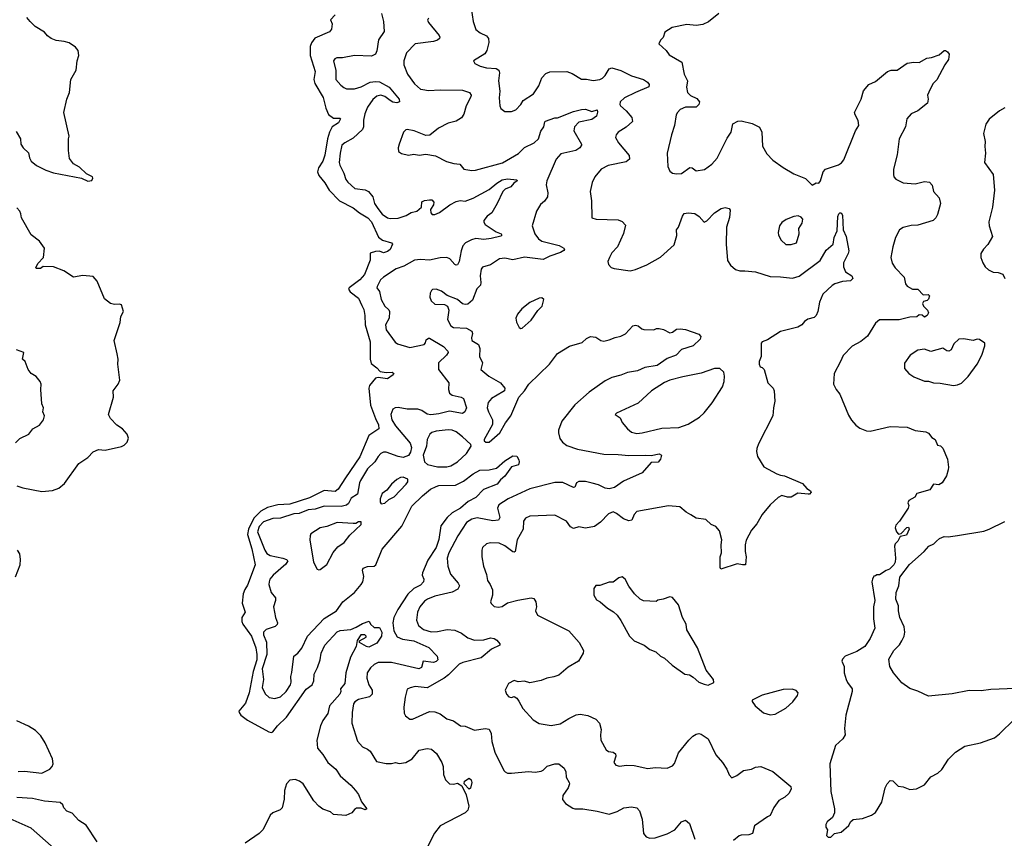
# Model space of a CAD drawing. Extents: x 2087054 to 2277909, y 548907 to 753496.
# Tile 326 of 444: x 2195598 to 2203061, y 698021 to 704228. Entities that reach past the tile are written whole.
import ezdxf

# ---------------------------------------------------------------- set-up
doc = ezdxf.new("R2010")
doc.units = 0

msp = doc.modelspace()

# ---------------------------------------------------------------- linework, layer by layer
at = {"layer": '0CON20XD'}
for points in [[(2199020, 704315), (2199035.6, 704215), (2199055, 704153.8), (2199087.9, 704127.9), (2199136.2, 704105), (2199150, 704085), (2199154, 704055), (2199137.5, 703995), (2199122.4, 703967.6), (2199037.5, 703915), (2199047.5, 703895), (2199087.5, 703875), (2199135, 703862.2), (2199208.5, 703858.5), (2199228.1, 703845), (2199233.6, 703825), (2199227.1, 703765), (2199235.6, 703684.4), (2199230.8, 703635), (2199236.2, 703575), (2199243.3, 703555), (2199275, 703532), (2199325, 703532.5), (2199358.8, 703545), (2199395.8, 703585), (2199414.5, 703615.5), (2199490.8, 703665), (2199533.4, 703726.6), (2199554.5, 703785.5), (2199585, 703820.8), (2199615, 703832.9), (2199745.5, 703835.5), (2199785, 703819.4), (2199855, 703775.8), (2199895, 703777.5), (2199945, 703767.1), (2199995, 703772.9), (2200015, 703784.4), (2200035, 703804.3), (2200065, 703855.8), (2200085, 703861.9), (2200155, 703841.1), (2200235, 703801.8), (2200324.7, 703774.7), (2200357.1, 703755), (2200370, 703735), (2200365, 703718), (2200264.2, 703675), (2200181.2, 703635), (2200150, 703605), (2200146, 703585), (2200151.2, 703575), (2200195, 703537.5), (2200236.6, 703486.6), (2200243.4, 703456.6), (2200195, 703412.9), (2200133.8, 703375), (2200118.8, 703355), (2200113.8, 703335), (2200136, 703295), (2200218, 703198), (2200220, 703170), (2200195, 703150.6), (2200058.3, 703121.7), (2200006, 703095), (2199956, 703035), (2199937.7, 702992.3), (2199921.2, 702925), (2199932.5, 702855), (2199934.1, 702724.1), (2199965.9, 702715.9), (2200135, 702710), (2200165, 702698.6), (2200188.9, 702668.9), (2200175, 702606.2), (2200128.9, 702505), (2200085, 702460.6), (2200068.1, 702425), (2200056, 702395), (2200060.5, 702370.5), (2200079.5, 702349.5), (2200102.3, 702342.3), (2200225.5, 702324.5), (2200265, 702333.3), (2200351.7, 702368.3), (2200455, 702427.5), (2200558.8, 702521.2), (2200578.3, 702591.7), (2200576.2, 702635), (2200590, 702655), (2200620.9, 702739.1), (2200635, 702758), (2200665, 702764.3), (2200715, 702758.6), (2200748.8, 702735), (2200785, 702692.5), (2200805, 702702.5), (2200865, 702763.8), (2200915, 702796.2), (2200945.9, 702804.1), (2200976, 702796), (2200982.3, 702782.3), (2200977.1, 702727.1), (2200955.6, 702655), (2200952.7, 702525), (2200962, 702402), (2200985, 702366.2), (2201022.4, 702332.4), (2201055, 702323.3), (2201094.5, 702324.5), (2201175, 702316.1), (2201285, 702279.6), (2201365, 702278.7), (2201455, 702268.2), (2201505.8, 702284.2), (2201665, 702400.6), (2201710.7, 702479.3), (2201764.3, 702525), (2201770, 702575), (2201793.3, 702626.7), (2201799.2, 702735), (2201806.2, 702755), (2201815, 702763.8), (2201825, 702763.3), (2201833.8, 702745), (2201839.2, 702635), (2201861.8, 702585), (2201882.5, 702475), (2201878.1, 702455), (2201841.4, 702385), (2201841.4, 702355), (2201856.6, 702316.6), (2201904.4, 702285), (2201912.2, 702265), (2201895, 702247.8), (2201835, 702242.2), (2201775, 702225.8), (2201757, 702213), (2201684.1, 702145.9), (2201660, 702085), (2201648, 702015), (2201635.7, 701984.3), (2201620.5, 701969.5), (2201571.7, 701958.3), (2201545, 701940), (2201525.8, 701914.2), (2201495, 701895.8), (2201365, 701864.3), (2201265, 701800), (2201224.4, 701785.6), (2201218, 701775), (2201218.8, 701675), (2201203.3, 701635), (2201202.5, 701615), (2201210, 701595), (2201225, 701590), (2201240, 701575), (2201268.8, 701475), (2201308, 701435), (2201315.7, 701415), (2201321.2, 701335), (2201310, 701285), (2201306, 701225), (2201198.3, 701011.7), (2201185, 700977.5), (2201183, 700953), (2201190.8, 700915), (2201236.8, 700836.8), (2201337.5, 700785), (2201365, 700773.3), (2201395, 700770), (2201530.7, 700710.7), (2201565, 700672.5), (2201592.5, 700655), (2201595.8, 700645), (2201585, 700630.8), (2201575, 700630), (2201495, 700638.6), (2201445, 700606.7), (2201416.8, 700606.8), (2201375, 700620), (2201347.5, 700605), (2201285, 700550), (2201224.2, 700475.8), (2201184.1, 700405.9), (2201145, 700356.7), (2201105, 700282.5), (2201095.8, 700245), (2201095.8, 700195), (2201104.3, 700155), (2201100, 700095), (2201075, 700093.8), (2201035, 700103.3), (2200911.7, 700061.7), (2200906.7, 700075), (2200907.1, 700155), (2200916, 700185), (2200914.4, 700245), (2200920.6, 700285), (2200903, 700353), (2200875, 700385.8), (2200839.4, 700399.4), (2200799.3, 700439.3), (2200725, 700447.3), (2200684.6, 700474.6), (2200649.2, 700495), (2200601.2, 700535), (2200515, 700541.9), (2200275, 700499.2), (2200255, 700476.7), (2200236.9, 700433.1), (2200215, 700427.1), (2200173.8, 700443.8), (2200121.2, 700485), (2200095, 700495.6), (2200059.7, 700480.3), (2200000.9, 700419.1), (2199955, 700384), (2199885, 700373.8), (2199835, 700382.5), (2199795, 700370), (2199773.5, 700383.5), (2199743.3, 700425), (2199655, 700470), (2199465, 700463.1), (2199430.7, 700449.3), (2199415.7, 700425), (2199413.8, 700365), (2199368.5, 700285), (2199354.3, 700195.7), (2199345, 700190), (2199335, 700192.5), (2199275, 700238.6), (2199232.3, 700257.7)], [(2195725, 703122.5), (2195795, 703086.7), (2195855, 703066.7), (2196066.4, 703026.4), (2196115, 703003.3), (2196145, 703007.5), (2196152.5, 703025), (2196150, 703035), (2196105, 703060), (2196050.5, 703110.5), (2196005, 703133.8), (2195976.2, 703175), (2195966.2, 703235), (2195967, 703323), (2195973.3, 703345), (2195932.5, 703525), (2195953.8, 703625), (2195973.8, 703675), (2195986.2, 703775), (2196026.2, 703845), (2196032.9, 703915), (2196045.8, 703955), (2196040.8, 703995), (2196019.3, 704019.3), (2195971.8, 704051.8), (2195935, 704063.4), (2195875, 704070.5), (2195835, 704085.8), (2195808, 704105), (2195785, 704132), (2195715, 704176), (2195675.8, 704215), (2195650.8, 704245)], [(2197988.8, 704265), (2197953.6, 704226.4), (2197966.7, 704195), (2197960, 704155), (2197945.8, 704134.2), (2197835, 704088.6), (2197808.8, 704051.2), (2197800, 704025), (2197800, 703955), (2197836, 703835), (2197827.8, 703775), (2197834.7, 703745), (2197897.8, 703637.7), (2197917, 703557), (2197938.6, 703508.6), (2197975, 703481.9), (2198025, 703480), (2198030, 703475), (2198014.3, 703445), (2197965.8, 703414.2), (2197945.3, 703375), (2197931.2, 703325), (2197910.8, 703200.8), (2197894.7, 703155), (2197862, 703105), (2197855.3, 703075), (2197865, 703046.9), (2197910.6, 702990.6), (2197944, 702935), (2198021.2, 702855), (2198125, 702801.5), (2198172.9, 702762.9), (2198237.5, 702725), (2198265, 702694), (2198317.9, 702577.9), (2198347, 702557), (2198415, 702536.2), (2198422.5, 702525), (2198406, 702485), (2198385, 702469.4), (2198355, 702459.2), (2198325, 702472), (2198295, 702470), (2198255, 702458), (2198252.9, 702405), (2198211.8, 702295), (2198175, 702254.6), (2198095.7, 702195), (2198090.6, 702185), (2198101.4, 702165), (2198165, 702116.9), (2198191.5, 702061.5), (2198205, 702031.2), (2198214.7, 701985), (2198215, 701913.8), (2198253.8, 701785), (2198254.5, 701655), (2198262, 701622), (2198305, 701589.2), (2198329.5, 701559.5), (2198375, 701551.9), (2198420, 701555), (2198433.3, 701545), (2198428.8, 701535), (2198384.2, 701505.8), (2198315, 701514.4), (2198295, 701510.6), (2198248.5, 701455), (2198242.9, 701435), (2198255.9, 701305.9), (2198293.3, 701203.3), (2198318.2, 701155), (2198320, 701125), (2198245, 701074.3), (2198175, 700912.2), (2198066, 700755), (2198010.6, 700669.4), (2197988.4, 700651.6), (2197905, 700657.7), (2197795, 700602.1), (2197645, 700555.3), (2197555, 700549), (2197475, 700528.5), (2197425, 700500.8), (2197372, 700448), (2197332.1, 700365), (2197324.5, 700325), (2197356.5, 700215), (2197381.2, 700095), (2197325, 699940.8), (2197303.2, 699906.8), (2197291.9, 699875), (2197284.7, 699804.7), (2197307.1, 699735), (2197282.3, 699695), (2197281.8, 699665), (2197290, 699645), (2197354.8, 699554.8), (2197388.6, 699465), (2197394.8, 699415), (2197394.8, 699374.8), (2197367.1, 699285), (2197336.5, 699123.5), (2197309.3, 699045), (2197259.7, 698985), (2197260, 698975), (2197274.7, 698955), (2197325, 698917.9), (2197485, 698827.8), (2197505, 698823.9), (2197515, 698829.1), (2197550.8, 698875), (2197619.2, 698940.8), (2197768.8, 699151.2), (2197815.4, 699184.6), (2197827.8, 699215), (2197830.4, 699265), (2197855.8, 699315), (2197875.5, 699374.5), (2197881.9, 699425), (2197910.9, 699485), (2198005, 699587.7), (2198026.2, 699596.2), (2198106.3, 699603.7), (2198149.1, 699620.9), (2198195, 699650), (2198246.7, 699666.7), (2198256.7, 699645), (2198285, 699620), (2198325, 699618.8), (2198343.3, 699585), (2198340, 699555), (2198305, 699500), (2198245, 699470.8), (2198225, 699474.3), (2198172.5, 699505), (2198172.5, 699517.5), (2198223.3, 699545), (2198223.3, 699555), (2198212.5, 699565), (2198183.3, 699565), (2198155, 699520), (2198148.5, 699475), (2198105.6, 699395), (2198070.8, 699275), (2198063.1, 699195), (2198030, 699155), (2198031.9, 699135), (2198023.8, 699115), (2197945.6, 699024.4), (2197933.1, 698966.9), (2197895.4, 698915), (2197877.3, 698875), (2197850.5, 698765), (2197853.8, 698705), (2197895, 698656.7), (2197933.3, 698595), (2197995, 698546.2), (2198026.7, 698495), (2198106.7, 698425), (2198144.1, 698384.1), (2198165, 698352.5), (2198187.7, 698297.7), (2198230, 698245), (2198215, 698237.5), (2198185, 698248.8), (2198151.2, 698248.8), (2198135, 698240), (2198115, 698213.8), (2198070, 698195), (2197975, 698201.2), (2197952.3, 698222.3), (2197895, 698242.5), (2197865, 698264.2), (2197826.7, 698305), (2197745, 698434.5), (2197719.2, 698455), (2197685, 698466), (2197645, 698460.9), (2197619.5, 698435), (2197605, 698382.5), (2197601.4, 698318.6), (2197588, 698252), (2197572.3, 698237.7), (2197516, 698214), (2197495, 698196.9), (2197442.5, 698087.5), (2197412, 698058), (2197306.2, 697985)], [(2198340.6, 704275), (2198356.2, 704215), (2198361.3, 704138.7), (2198317.5, 704075), (2198305, 703992.5), (2198294.2, 703965), (2198265, 703952.2), (2198136.4, 703956.4), (2198045, 703938.9), (2198002, 703938), (2197985, 703932), (2197975.7, 703915), (2197992.8, 703842.8), (2197994.5, 703774.5), (2198031.1, 703731.1), (2198055, 703712.9), (2198075, 703704.4), (2198135, 703702.5), (2198185, 703718.8), (2198255, 703753.3), (2198295, 703760), (2198325, 703756.8), (2198398.2, 703715), (2198474.2, 703625), (2198476.2, 703605), (2198455, 703597.1), (2198425, 703602.9), (2198406.1, 703613.9), (2198366.1, 703646.1), (2198335, 703655.8), (2198305, 703648.9), (2198275, 703622.5), (2198233.8, 703565), (2198213.3, 703515), (2198203.6, 703466.4), (2198204.5, 703415), (2198195.5, 703395), (2198125, 703328.1), (2198060.8, 703295), (2198040.5, 703275), (2198026.2, 703215), (2198018.1, 703145), (2198022.9, 703125), (2198055.6, 703065), (2198070, 703015), (2198084.5, 702994.5), (2198138.3, 702948.3), (2198215, 702938.5), (2198240.5, 702925), (2198275, 702883.8), (2198287.9, 702835), (2198312.2, 702795), (2198345, 702753.9), (2198385, 702724.4), (2198405, 702719.4), (2198465, 702723.8), (2198527, 702743), (2198565, 702766.9), (2198606.7, 702775), (2198643.3, 702805), (2198645, 702846.7), (2198665, 702856.7), (2198703, 702863), (2198720.7, 702860.7), (2198736.7, 702845), (2198733.3, 702825), (2198712.5, 702787.5), (2198712.7, 702762.7), (2198725, 702751.2), (2198745, 702750), (2198778.8, 702765), (2198857, 702823), (2198905, 702849.5), (2198935, 702856.4), (2198975, 702852.9), (2199035, 702874.5), (2199155, 702941.2), (2199215, 702989.2), (2199255, 703012.3), (2199295, 703020), (2199365, 703012.5), (2199368, 703005), (2199342.3, 702987.7), (2199319.2, 702960.8), (2199277.9, 702942.1), (2199259.1, 702925), (2199216.9, 702835), (2199175, 702763.8), (2199141.3, 702738.7), (2199116.2, 702705), (2199115, 702692.5), (2199126.2, 702675), (2199208.7, 702618.7), (2199246.2, 702605), (2199251.2, 702595), (2199245, 702586.7), (2199172.2, 702567.8), (2199115, 702561.8), (2199055, 702568.9), (2199022.5, 702557.5)], [(2198695, 704240), (2198688.6, 704225), (2198695.6, 704205), (2198777.2, 704107.2), (2198782.9, 704095), (2198779.4, 704085), (2198765, 704072.7), (2198735, 704062.3), (2198595, 704044), (2198530, 703975), (2198508.1, 703915), (2198509.2, 703885), (2198536.7, 703815), (2198590.3, 703740.3), (2198635, 703702), (2198652, 703698), (2198695, 703691.9), (2198785, 703696.5), (2198953.4, 703693.4), (2199006.4, 703676.4), (2199019.2, 703655), (2199017.6, 703642.4), (2198980.9, 703575), (2198965, 703511.2), (2198945.4, 703484.6), (2198905, 703459.2), (2198845, 703442), (2198771.2, 703405), (2198707, 703353), (2198675, 703350), (2198587.5, 703385), (2198535, 703396.2), (2198525, 703393.3), (2198506.7, 703375), (2198473.8, 703285), (2198466.2, 703255), (2198469.3, 703229.3), (2198492, 703212), (2198545, 703199.2), (2198585, 703208), (2198625, 703200.8), (2198675, 703207.5), (2198750, 703195), (2198833, 703153), (2198887.3, 703137.3), (2198932.5, 703132.5), (2198965, 703094), (2199024.3, 703084.3), (2199053, 703087), (2199258.1, 703141.9), (2199378.1, 703211.9), (2199425, 703258.1), (2199496, 703295), (2199530, 703325), (2199548.8, 703381.2), (2199569.2, 703415), (2199577, 703453), (2199583, 703457), (2199655, 703483.3), (2199675, 703484), (2199795, 703530.8), (2199855, 703546.1), (2199885, 703548.8), (2199935, 703530.9), (2199973.6, 703543.6), (2199976.7, 703526.7), (2199969.5, 703495), (2199935, 703469.7), (2199835, 703450), (2199803.4, 703415), (2199796.9, 703385), (2199856, 703285), (2199856.7, 703275), (2199844, 703255), (2199813.6, 703236.4), (2199699.8, 703210.2), (2199665, 703170), (2199593.3, 703005), (2199586.9, 702975), (2199600, 702915), (2199599.4, 702885), (2199575, 702851.2), (2199545, 702826.7), (2199514.3, 702775.7), (2199481.2, 702665), (2199502.9, 702605), (2199529.2, 702565), (2199555, 702549.5), (2199686.7, 702516.7), (2199721.2, 702495), (2199726.7, 702485), (2199722.3, 702477.7), (2199697.5, 702462.5), (2199615, 702435.6), (2199565, 702410.4), (2199425, 702426.8), (2199336.6, 702406.6), (2199275, 702419.5), (2199233.3, 702415), (2199165, 702369.4), (2199105, 702351.2), (2199094.3, 702335), (2199086.9, 702285), (2199093.1, 702235), (2199090, 702215), (2199063, 702187), (2199028.9, 702101.1), (2198995, 702070.8), (2198975, 702067.5), (2198955, 702073.8), (2198915, 702106.2), (2198837.3, 702137.3), (2198795, 702168.6), (2198755, 702184.2), (2198727.7, 702182.3), (2198718.8, 702175), (2198708, 702155), (2198705.8, 702125), (2198717.5, 702095), (2198745, 702070), (2198818.3, 702068.3), (2198840, 702055), (2198851.2, 702025), (2198839.4, 701955), (2198865, 701905.7), (2198885, 701893.1), (2198985, 701890), (2199024.2, 701865), (2199028.9, 701848.9), (2199021.4, 701815), (2199025.8, 701795.8), (2199075, 701766.2), (2199085.5, 701735.5), (2199082.5, 701675), (2199105.7, 701625), (2199092, 701575), (2199154.1, 701524.1), (2199242.9, 701475), (2199275.7, 701435), (2199272.5, 701415), (2199260.8, 701405), (2199174.5, 701355.5), (2199148.8, 701325), (2199140.9, 701285), (2199150, 701255), (2199181.8, 701195), (2199181.2, 701158.8), (2199117.5, 701045), (2199118.8, 701035), (2199130, 701025), (2199155, 701024.5), (2199236.2, 701095), (2199279.8, 701170.2), (2199320.4, 701225), (2199381.1, 701365), (2199425, 701414.4), (2199457.5, 701465), (2199614, 701615), (2199675, 701696.2), (2199765, 701752), (2199859.7, 701780.3), (2199895, 701811.2), (2199924.3, 701825.7), (2199965, 701821.2), (2200003.3, 701795), (2200025, 701790.8), (2200065, 701799.4), (2200110.9, 701819.1), (2200155, 701828.6), (2200190, 701845), (2200245, 701907.5), (2200265, 701912.5), (2200286.1, 701906.1), (2200313, 701883), (2200328.3, 701878.3), (2200403, 701877), (2200425, 701886.7), (2200445, 701886.7), (2200477.7, 701877.7), (2200526.4, 701853.6), (2200545, 701857.5), (2200575, 701880), (2200605, 701883.8), (2200645, 701878.8), (2200745, 701843.8), (2200761.2, 701825), (2200756, 701805), (2200701.2, 701755), (2200615, 701726), (2200574.3, 701685), (2200505, 701658.1), (2200428.8, 701605), (2200335, 701591.5), (2200280, 701565), (2200205, 701551.5), (2200155, 701531.8), (2200085, 701515.5), (2200035, 701489.6), (2199915, 701404.5), (2199805, 701307.5), (2199707.1, 701185), (2199681.1, 701115), (2199680.6, 701095), (2199692.6, 701052.6), (2199712, 701025), (2199745, 700999.4), (2199825, 700970.4), (2200025, 700933.9), (2200135, 700931.9), (2200215, 700923.4), (2200337.2, 700927.2), (2200385, 700922.5), (2200445, 700936.7), (2200462, 700925), (2200454, 700895), (2200435.8, 700874.2), (2200385, 700870), (2200315, 700792.5), (2200175, 700728), (2200105, 700680.8), (2200065, 700671.9), (2200035.7, 700675.7), (2199985, 700700), (2199937.1, 700712.9), (2199885.4, 700725.4), (2199835, 700725.5), (2199818, 700715), (2199805, 700683.3), (2199795, 700680), (2199715, 700717.8), (2199655, 700718.2), (2199465, 700671.2), (2199300, 700595), (2199230.2, 700549.8), (2199220, 700525), (2199236.5, 700453.5), (2199226.2, 700433.8), (2199185, 700429.2), (2199065, 700451.5), (2199025, 700439.6), (2198984.7, 700415.3), (2198918.2, 700315), (2198851.1, 700185), (2198838.9, 700145), (2198842.2, 700085), (2198863.5, 700025), (2198921.9, 699955), (2198930, 699935), (2198918.9, 699911.1), (2198875, 699886.2), (2198745, 699856.6), (2198689.2, 699835), (2198665, 699818.9), (2198631.5, 699775), (2198612.7, 699735), (2198605.5, 699675), (2198620.6, 699635), (2198658, 699605), (2198716.2, 699586.2), (2198765, 699588.2), (2198836.6, 699603.4), (2198895, 699599.3), (2198945.8, 699575.8), (2198995, 699541.2), (2199045, 699523.5), (2199115, 699527.1), (2199165, 699540), (2199193.8, 699535), (2199214.7, 699524.7), (2199237.5, 699495), (2199238, 699485), (2199173.7, 699456.3), (2199095, 699389.5), (2198955.8, 699354.2), (2198928.3, 699341.7), (2198848.7, 699261.3), (2198815, 699236.2)], [(2200896.1, 704273.9), (2200818.5, 704211.5), (2200775, 704190.5), (2200724.7, 704184.7), (2200655, 704191.8), (2200542.8, 704167.2), (2200487.7, 704132.3), (2200475, 704092.5), (2200455, 704072.5), (2200443.3, 704045), (2200496.7, 703995), (2200521.2, 703961.2), (2200615.8, 703905.8), (2200634.4, 703815), (2200658.6, 703765), (2200652.9, 703715), (2200660, 703675), (2200681.7, 703651.7), (2200730.5, 703630.5), (2200750, 703605), (2200746.1, 703583.9), (2200725, 703563.3), (2200645, 703563.3), (2200604.2, 703545.8), (2200583.3, 703525), (2200573.8, 703505), (2200560, 703425), (2200537.8, 703355), (2200505.6, 703214.4), (2200509.2, 703115), (2200525, 703080), (2200545, 703063.8), (2200575, 703058), (2200615, 703062), (2200676.4, 703106.4), (2200693.9, 703103.9), (2200725, 703082.5), (2200787.7, 703092.3), (2200845, 703133.3), (2200883.2, 703176.8), (2200959.7, 703330.3), (2200989.2, 703375), (2201002.1, 703437.9), (2201041.7, 703458.3), (2201065, 703460), (2201150.6, 703440.6), (2201203.9, 703413.9), (2201223.8, 703375), (2201228.3, 703268.3), (2201259.5, 703209.5), (2201305, 703162), (2201385, 703105.8), (2201465, 703060), (2201555, 703023.3), (2201605, 702973.3), (2201635, 702990), (2201655, 702987.5), (2201667.5, 703005), (2201686.9, 703075), (2201706.4, 703093.6), (2201805, 703127.8), (2201827.3, 703142.7), (2201843.3, 703165), (2201931.5, 703385), (2201957.5, 703425), (2201953.4, 703463.4), (2201930, 703505), (2201926, 703525), (2201975.8, 703625), (2201993, 703687), (2202035, 703736.2), (2202085, 703760), (2202175, 703835.7), (2202204.1, 703844.1), (2202247.5, 703845), (2202325, 703898), (2202375, 703905.8), (2202415, 703903.8), (2202473.6, 703936.4), (2202508.6, 703941.4), (2202568.1, 703961.9), (2202605, 703994), (2202615, 703994), (2202630, 703985), (2202643.3, 703965), (2202638, 703925), (2202608.8, 703885), (2202548.3, 703771.7), (2202519.3, 703740.7), (2202488.3, 703678.3), (2202477.5, 703655), (2202483.3, 703625), (2202477.5, 703595), (2202405, 703536.2), (2202355, 703513.8), (2202322.5, 703475), (2202312.5, 703415), (2202264.3, 703325), (2202248, 703202), (2202220, 703095), (2202220, 703055), (2202224.2, 703035), (2202237.6, 703017.6), (2202295, 702990.8), (2202384.1, 702984.1), (2202455, 703002), (2202493.3, 702995), (2202513.9, 702973.9), (2202524.3, 702924.3), (2202567.7, 702877.7), (2202576.7, 702835), (2202555, 702750), (2202542.5, 702725), (2202522.5, 702705), (2202405, 702670), (2202355, 702668), (2202295, 702652.5), (2202265.7, 702634.3), (2202236.2, 702575), (2202215.7, 702504.3), (2202201.2, 702425), (2202211.4, 702381.4), (2202233.8, 702345), (2202301.2, 702275), (2202312, 702225), (2202325, 702206), (2202365, 702185.7), (2202405, 702184), (2202445, 702141.2), (2202483, 702143), (2202492.5, 702135), (2202485, 702107.5), (2202475, 702097.5), (2202449.3, 702090.7), (2202441.2, 702075), (2202447.5, 702055), (2202477.5, 702025), (2202486.7, 702005), (2202476.7, 701985), (2202455, 701973.3), (2202437, 701987), (2202415, 701990), (2202396.4, 701973.6), (2202345, 701971.4), (2202263.2, 701953.2), (2202115, 701952), (2202085, 701926.2), (2202022.7, 701827.3), (2201972.1, 701787.9), (2201908.7, 701751.3), (2201838.3, 701681.7), (2201820, 701635), (2201771.2, 701545), (2201766.2, 701465), (2201786.2, 701425), (2201815, 701387.5), (2201880.3, 701230.3), (2201901.2, 701191.2), (2201934.3, 701154.3), (2201965, 701131.2), (2202015, 701110), (2202045, 701106.7), (2202195, 701143.8), (2202325, 701138.8), (2202385, 701112.5), (2202465, 701102.5), (2202485, 701092.5), (2202510.7, 701060.7), (2202537.5, 701045), (2202555, 701002.5), (2202577, 700997), (2202595, 700980), (2202630, 700895), (2202638.8, 700835), (2202636.2, 700815), (2202621.7, 700768.3), (2202590, 700715), (2202565, 700701.2), (2202525, 700706.7), (2202496.5, 700663.5), (2202397.5, 700635), (2202383, 700607), (2202337, 700583), (2202330, 700565), (2202336.7, 700545), (2202332.5, 700525), (2202267.5, 700425), (2202237.5, 700395), (2202232.5, 700375), (2202243.9, 700343.9), (2202258.3, 700328.3), (2202278.3, 700331.7), (2202323, 700377), (2202335, 700380), (2202340, 700365), (2202319.3, 700320.7), (2202271.7, 700308.3), (2202252.5, 700275), (2202232.5, 700255), (2202227.5, 700235), (2202236.7, 700145), (2202233.3, 700115), (2202222.5, 700095), (2202189.3, 700060.7), (2202165, 700052.5), (2202115, 700020), (2202095, 700020), (2202085, 700010), (2202071.7, 700008.3), (2202062.5, 699985), (2202057.5, 699965), (2202078.8, 699825), (2202070, 699775), (2202068.8, 699685), (2202080, 699615), (2202043.6, 699536.4), (2202002.5, 699475), (2201941.7, 699438.3), (2201855, 699402.5), (2201835, 699380), (2201830, 699365), (2201847.5, 699325), (2201847, 699277), (2201862.5, 699225), (2201871.7, 699201.7), (2201906.7, 699155), (2201906.7, 699135), (2201859.2, 698955), (2201850, 698855), (2201853.3, 698805), (2201836.7, 698775), (2201781.2, 698725), (2201738.8, 698585), (2201746.2, 698375), (2201773.3, 698245), (2201773.3, 698215), (2201758.3, 698178.3), (2201717.5, 698145), (2201707.5, 698125), (2201707.5, 698105), (2201720, 698085), (2201713, 698043), (2201725, 698030), (2201745, 698030)], [(2203065, 703560), (2203024.2, 703535.8), (2202945, 703473.3), (2202920, 703435), (2202903.8, 703365), (2202916.7, 703305), (2202913.3, 703265), (2202918.8, 703215), (2202910, 703145), (2202976.7, 703055), (2202987.5, 702935), (2202970, 702805), (2202944.2, 702695), (2202946.7, 702665), (2202970, 702585), (2202935, 702522.5), (2202902.7, 702487.3), (2202883.8, 702455), (2202883.3, 702425), (2202896.7, 702385), (2202916.7, 702355), (2202941.7, 702331.7), (2202975, 702312.5), (2203015, 702310), (2203048.3, 702298.3), (2203065.7, 702265)], [(2195570.5, 703380.5), (2195603.8, 703325), (2195606.2, 703285), (2195625, 703256.7), (2195665, 703217.5), (2195670.7, 703180.7), (2195683.9, 703153.9), (2195725, 703122.5)], [(2195575, 700694), (2195620.7, 700679.3), (2195765, 700650.8), (2195845, 700658.1), (2195895, 700676), (2195937.8, 700712.2), (2196045, 700862.9), (2196115, 700908.1), (2196155, 700951.4), (2196195, 700968.2), (2196245, 700962.9), (2196368.3, 700991.7), (2196388.6, 701001.4), (2196412.2, 701025), (2196421.8, 701055), (2196412.1, 701085), (2196376, 701125), (2196335, 701153.8), (2196286.1, 701205), (2196270.8, 701235), (2196309.2, 701365), (2196306.4, 701415), (2196345, 701463.1), (2196356.2, 701495), (2196342.5, 701615), (2196343.9, 701655), (2196335.7, 701694.3), (2196313.8, 701796.2), (2196357.9, 701932.1), (2196363, 701977), (2196383.8, 702015), (2196370, 702065), (2196355, 702071.2), (2196315, 702067.5), (2196286.1, 702076.1), (2196240.3, 702110.3), (2196184.8, 702244.8), (2196155, 702281.1), (2196075, 702288.3), (2196005, 702275.4), (2195932.9, 702322.9), (2195855, 702352.9), (2195775, 702357.5), (2195755, 702342), (2195725, 702340), (2195720, 702345), (2195735, 702378.8), (2195777.1, 702425), (2195784.7, 702495), (2195748.3, 702548.3), (2195685, 702595.5), (2195611.5, 702725), (2195605.4, 702755.4), (2195599.6, 702775), (2195575, 702800.4)], [(2201445, 702523.8), (2201486.2, 702535), (2201506.1, 702603.9), (2201503.3, 702645), (2201528.8, 702685), (2201532.5, 702715), (2201520.7, 702730.7), (2201499.3, 702739.3), (2201466.4, 702736.4), (2201407.3, 702712.7), (2201375, 702691.2), (2201355.9, 702664.1), (2201346.2, 702615), (2201348.8, 702595), (2201368.8, 702555), (2201405, 702523.8), (2201445, 702523.8)], [(2199022.5, 702557.5), (2198976.2, 702535), (2198957.2, 702512.8), (2198943.9, 702476.1), (2198928.5, 702395), (2198915, 702370), (2198905, 702366), (2198895, 702370.8), (2198857.1, 702415), (2198835, 702424.5), (2198785, 702420.9), (2198705, 702404.1), (2198635, 702408.7), (2198588.8, 702405), (2198510.3, 702359.7), (2198450.1, 702339.9), (2198355, 702275.5), (2198333.5, 702255), (2198308, 702205), (2198304.2, 702194.2), (2198325.8, 702165.8), (2198337.1, 702105), (2198365.7, 702055), (2198395, 702027.1), (2198400, 702015), (2198398.5, 701965), (2198371.2, 701915), (2198376.1, 701876.1), (2198443, 701783), (2198460.9, 701770.9), (2198555, 701743.1), (2198662.5, 701765), (2198673.3, 701776.7), (2198679.2, 701800.8), (2198695, 701813.3), (2198705, 701813.3), (2198809.5, 701749.5), (2198842.9, 701715), (2198844.3, 701705), (2198833.1, 701685), (2198771.4, 701625), (2198773.1, 701575), (2198850.6, 701475), (2198846.9, 701425), (2198855.8, 701395), (2198875, 701380.8), (2198945, 701366), (2198962.5, 701355), (2198984, 701285), (2198972, 701255), (2198955, 701242.9), (2198855, 701260), (2198775, 701239.6), (2198715, 701232.5), (2198685, 701237.3), (2198645, 701263.8), (2198615, 701273.9), (2198535, 701274.6), (2198465, 701286.7), (2198442.5, 701285), (2198425, 701276), (2198410.9, 701235), (2198418.9, 701195), (2198445, 701147.5), (2198556.9, 701016.9), (2198566.5, 700985), (2198559.1, 700949.1), (2198545, 700923.6), (2198505, 700909.4), (2198465, 700916.3), (2198375, 700949.2), (2198355, 700948.2), (2198335, 700937.8), (2198313.8, 700916.2), (2198289.1, 700875), (2198235, 700821.9), (2198181.3, 700735), (2198172, 700715), (2198158.9, 700631.1), (2198109.5, 700600.5), (2198089.8, 700560.2), (2198073.6, 700546.4), (2198035, 700537.7), (2197905, 700539.7), (2197835.9, 700515.9), (2197785, 700512.2), (2197716.1, 700483.9), (2197675, 700481.9), (2197575, 700448.6), (2197515, 700444.7), (2197445, 700421.2), (2197413.2, 700385), (2197399.5, 700345), (2197455.4, 700205), (2197471.5, 700181.5), (2197495.5, 700164.5), (2197592, 700145), (2197619.2, 700135), (2197629.4, 700125), (2197615, 700100), (2197518.2, 700015), (2197494.5, 699985), (2197487.8, 699965), (2197487.1, 699945), (2197504.3, 699885), (2197536.7, 699845), (2197537.5, 699825), (2197521.5, 699775), (2197536, 699696), (2197551.1, 699655), (2197548.3, 699641.7), (2197533.6, 699626.4), (2197465.4, 699604.6), (2197445.4, 699584.6), (2197445.4, 699565), (2197468.1, 699508.1), (2197470.6, 699415), (2197434.4, 699305), (2197445.9, 699225), (2197434.6, 699165), (2197457.4, 699117.4), (2197488.8, 699088.8), (2197531.2, 699081.2), (2197574, 699094), (2197616.7, 699135), (2197648.9, 699185), (2197655.6, 699205), (2197653, 699247), (2197661.2, 699278.8), (2197675, 699403.3), (2197705, 699424.3), (2197736.8, 699463.2), (2197778.1, 699555), (2197905, 699686.7), (2198000, 699745), (2198045.7, 699815), (2198135, 699884.3), (2198185.8, 699945), (2198198.6, 699965), (2198207.1, 700005), (2198195.7, 700055), (2198200.5, 700069.5), (2198235, 700081.5), (2198284.5, 700085.5), (2198296.7, 700095), (2198345, 700214.2), (2198495, 700386.9), (2198570, 700540), (2198651.6, 700618.4), (2198711, 700669), (2198755, 700689.4), (2198775, 700694.8), (2198901.9, 700698.1), (2198962.1, 700727.9), (2199034.6, 700785), (2199085, 700812.5), (2199155.8, 700814.2), (2199211.7, 700828.3), (2199275, 700884), (2199335, 700921.2), (2199365, 700917.5), (2199380.5, 700890.5), (2199384, 700875), (2199377.1, 700852.9), (2199325, 700837.5), (2199275, 700765.7), (2199241.5, 700738.5), (2199217.1, 700705), (2199113.3, 700666.7), (2199054.7, 700605.3), (2198996.7, 700575), (2198937.5, 700525), (2198875, 700488.1), (2198836.8, 700453.2), (2198788.8, 700391.2), (2198773.8, 700286.2), (2198755, 700225.6), (2198691.2, 700128.8), (2198651.8, 700035), (2198649.4, 700015), (2198660, 699985), (2198657.1, 699965), (2198635, 699940.5), (2198585, 699914.6), (2198538.3, 699871.7), (2198464.1, 699755), (2198433.8, 699695), (2198425.3, 699655.3), (2198433.2, 699595), (2198459.6, 699549.6), (2198499.9, 699529.9), (2198585, 699517.2), (2198698.8, 699468.8), (2198761.1, 699401.1), (2198766.2, 699375), (2198755, 699361.8), (2198735, 699355.3), (2198656.4, 699363.6), (2198642.5, 699315), (2198622.9, 699307.1), (2198415.9, 699354.1), (2198315, 699353.9), (2198285, 699339.1), (2198256.8, 699313.2), (2198230.9, 699275), (2198227.8, 699235), (2198244.6, 699185), (2198270, 699145), (2198268.1, 699115), (2198250, 699095), (2198165, 699074.4), (2198137.5, 699055), (2198128.9, 699041.1), (2198116.7, 698975), (2198114.2, 698895), (2198158.3, 698758.3), (2198195, 698716), (2198235, 698698.1), (2198255, 698681.4), (2198303.2, 698603.2), (2198375, 698588.1), (2198415, 698588.5), (2198445, 698596.7), (2198475, 698589.5), (2198525, 698595.4), (2198572.2, 698625), (2198625, 698689.4), (2198685, 698702.5), (2198717.9, 698697.9), (2198755.6, 698665), (2198796.9, 698595), (2198806.9, 698565), (2198810, 698505), (2198823.8, 698463.8), (2198855, 698433.3), (2198885, 698431.9), (2198915, 698438.8), (2198949.7, 698419.7), (2198981.2, 698351.2), (2199001.1, 698265), (2198995.3, 698234.7), (2198975, 698214.4), (2198785, 698116.7), (2198740.9, 698059.1), (2198684.7, 697945.3)], [(2199395, 701887.5), (2199405, 701890), (2199475, 701950), (2199525, 702022.5), (2199558.8, 702055), (2199570, 702105), (2199555, 702120), (2199535, 702117.5), (2199465, 702083.3), (2199404.3, 702035.7), (2199371.2, 701995), (2199358.8, 701965), (2199362, 701935), (2199383.6, 701893.6), (2199395, 701887.5)], [(2202675, 701454), (2202705, 701458.8), (2202737, 701473), (2202786.8, 701523.2), (2202856.2, 701615), (2202891.2, 701685), (2202913.3, 701755), (2202912.5, 701775), (2202873.6, 701803.6), (2202855, 701806.7), (2202825, 701796), (2202751.7, 701808.3), (2202715, 701806), (2202679.1, 701770.9), (2202658.8, 701725), (2202640, 701715), (2202625, 701716.2), (2202595, 701736.7), (2202505, 701712.9), (2202455, 701728.8), (2202405, 701721.2), (2202347.5, 701685), (2202305, 701622.5), (2202304.2, 701584.2), (2202336.1, 701546.1), (2202375, 701520), (2202455, 701486), (2202485, 701486), (2202525, 701474.2), (2202575, 701472.5), (2202675, 701454)], [(2195565, 701018.8), (2195597.9, 701052.1), (2195667.5, 701085), (2195697.5, 701125), (2195747.7, 701152.3), (2195776.7, 701195), (2195786.2, 701225), (2195772.5, 701255), (2195776.7, 701285), (2195764.1, 701314.1), (2195757.5, 701425), (2195761.2, 701465), (2195753.3, 701485), (2195721.7, 701521.7), (2195685, 701546.2), (2195662.5, 701575), (2195638.8, 701635), (2195618.8, 701655), (2195630, 701705), (2195572.5, 701725)], [(2200275, 701090), (2200315, 701094.2), (2200465, 701130), (2200592.5, 701135), (2200665, 701160), (2200750.8, 701215), (2200785, 701245.7), (2200846.4, 701323.6), (2200924.4, 701445), (2200936.7, 701485), (2200940, 701525), (2200933.8, 701555), (2200905, 701583.3), (2200865, 701584), (2200761.7, 701548.3), (2200625, 701521.1), (2200525, 701494.4), (2200485, 701477.1), (2200385.5, 701414.5), (2200285, 701320), (2200120, 701245), (2200110, 701235), (2200149.3, 701209.3), (2200164, 701174), (2200203.3, 701125), (2200235, 701100), (2200275, 701090)], [(2198835, 700837.1), (2198865, 700844.3), (2198915, 700874.4), (2198985, 700938), (2199018.8, 700995), (2199017.7, 701007.7), (2198954.2, 701065), (2198905, 701101.9), (2198875, 701115.5), (2198845, 701118.5), (2198755, 701107.3), (2198722.4, 701097.6), (2198705.8, 701085), (2198686.9, 701045), (2198681.8, 700995), (2198656.9, 700925), (2198665.6, 700875.6), (2198687.5, 700855), (2198765, 700838.6), (2198835, 700837.1)], [(2198337.5, 700557.5), (2198365, 700561.2), (2198395, 700590), (2198435, 700610), (2198528, 700705), (2198540, 700725), (2198540, 700745), (2198505, 700758), (2198485, 700756), (2198455, 700741.2), (2198415, 700706.7), (2198379.5, 700660.5), (2198345, 700636.2), (2198328.8, 700595), (2198330, 700570), (2198337.5, 700557.5)], [(2197865, 700056.7), (2197875, 700060), (2197925, 700096.7), (2197972.6, 700187.4), (2198009.1, 700230.9), (2198057.5, 700265), (2198100.3, 700319.7), (2198185, 700400), (2198185, 700420), (2198165, 700420), (2198145, 700407.5), (2198125, 700406.7), (2198005, 700415.7), (2197924.4, 700385.6), (2197875, 700374.3), (2197805, 700328.6), (2197798.2, 700315), (2197796.9, 700285), (2197823.9, 700113.9), (2197852.3, 700062.3), (2197865, 700056.7)], [(2203145, 699156.7), (2202959.5, 699150.5), (2202885, 699140), (2202795, 699141.2), (2202665, 699116.2), (2202485, 699098.8), (2202405, 699138), (2202345, 699156.2), (2202285, 699201.2), (2202220, 699275), (2202193.6, 699323.6), (2202185, 699380), (2202222.5, 699445), (2202265, 699487.5), (2202285, 699517.5), (2202301.2, 699555), (2202305.9, 699584.1), (2202302, 699625), (2202268, 699695), (2202258, 699745), (2202258, 699785), (2202238.8, 699835), (2202242, 699885), (2202260, 699935), (2202269.5, 700000.5), (2202341.7, 700098.3), (2202454, 700195), (2202489.2, 700235), (2202525.4, 700254.6), (2202545.7, 700275), (2202568.8, 700295), (2202605, 700308.8), (2202635, 700306.2), (2202706.1, 700316.1), (2202905, 700350.8), (2202945.6, 700364.4), (2203065, 700422.5)], [(2195565.4, 700004.6), (2195600.4, 700095), (2195604.6, 700135), (2195597.6, 700177.6), (2195580.5, 700205)], [(2199232.3, 700257.7), (2199165, 700261.2), (2199136.1, 700253.9), (2199106.2, 700225), (2199100, 700205), (2199100.8, 700155), (2199112, 700085), (2199135, 700022.5), (2199142.5, 699975), (2199164.3, 699945), (2199181.2, 699905), (2199181.2, 699865), (2199166.2, 699815), (2199171.2, 699801.2), (2199195, 699778.8), (2199227.3, 699772.7), (2199255, 699778.8), (2199295, 699806.2), (2199373.2, 699826.8), (2199474.4, 699845.6), (2199495, 699839.2), (2199510.8, 699815), (2199514.1, 699775.9), (2199508, 699745), (2199522.4, 699712.4), (2199758.8, 699595), (2199837.5, 699505), (2199870, 699445), (2199868.8, 699425), (2199833.3, 699365), (2199755, 699320), (2199685, 699258.6), (2199645, 699244.3), (2199593.6, 699236.4), (2199551.2, 699218.8), (2199465, 699200), (2199423.6, 699213.6), (2199375, 699206.7), (2199345, 699216.7), (2199302.5, 699195), (2199277.5, 699145), (2199287.5, 699115), (2199305, 699093.3), (2199325, 699090), (2199345, 699097.5), (2199365, 699083.3), (2199382.1, 699062.1), (2199410, 699005), (2199489.5, 698919.5), (2199535, 698891.2), (2199625, 698876.2), (2199695, 698888), (2199759.2, 698930.8), (2199815, 698956.6), (2199845, 698961.3), (2199905, 698952.3), (2199965, 698923.3), (2199992.9, 698895), (2200006, 698845), (2199998.8, 698805), (2200001.2, 698765), (2200042.4, 698692.4), (2200059.7, 698679.7), (2200095, 698674.3), (2200112.7, 698662.7), (2200115.7, 698645), (2200101.2, 698595), (2200115.9, 698575.9), (2200145, 698568), (2200195.9, 698575.9), (2200255, 698574.2), (2200358.8, 698551.2), (2200415, 698557.1), (2200505, 698552.5), (2200545, 698570.8), (2200561.3, 698588.7), (2200591.4, 698668.6), (2200669.2, 698765), (2200698.8, 698795), (2200725, 698811.2), (2200745, 698816), (2200761.7, 698811.7), (2200815.6, 698775), (2200874.3, 698655), (2200925, 698595.8), (2200957.5, 698545), (2200975, 698501.4), (2200995, 698480.6), (2201032.8, 698497.2), (2201085, 698534.4), (2201143.4, 698546.6), (2201175, 698560.6), (2201215, 698565.4), (2201306.7, 698526.7), (2201442.2, 698415), (2201445.4, 698395), (2201428, 698362), (2201396, 698334), (2201351.2, 698308.8), (2201313.3, 698255), (2201285.6, 698195), (2201266.7, 698183.3), (2201167.1, 698115), (2201153, 698057), (2201123, 698047), (2201065, 698045.5), (2201050.2, 698039.8), (2201009.2, 698005)], [(2200815, 699183.3), (2200858.3, 699201.7), (2200857.5, 699225), (2200800, 699295), (2200735.9, 699465.9), (2200655, 699602.5), (2200650, 699645), (2200622.5, 699695), (2200591.7, 699791.7), (2200545, 699847.5), (2200525, 699852.5), (2200475, 699833.3), (2200435, 699826.7), (2200423, 699817), (2200325, 699822.5), (2200300, 699835), (2200257.5, 699875), (2200213.9, 699933.9), (2200187.5, 699985), (2200165, 700002.5), (2200140, 699995), (2200095, 699962.5), (2200065, 699962.5), (2199995, 699937.5), (2199965, 699937.5), (2199950, 699915), (2199948.8, 699865), (2199970.5, 699830.5), (2199997.5, 699815), (2200052.5, 699765), (2200099.3, 699739.3), (2200125, 699712.5), (2200153.6, 699673.6), (2200220, 699555), (2200255, 699517.5), (2200330, 699485), (2200373, 699453), (2200420, 699435), (2200455, 699402.5), (2200485, 699387.5), (2200543.9, 699333.9), (2200640, 699265), (2200675, 699260), (2200701.7, 699241.7), (2200745, 699206.2), (2200785, 699188.8), (2200815, 699183.3)], [(2198815, 699236.2), (2198685, 699160.9), (2198595, 699171.9), (2198556.8, 699163.2), (2198535, 699151.2), (2198519.1, 699090.9), (2198508.8, 699015), (2198510.7, 698970.7), (2198520.7, 698950.7), (2198554.1, 698924.1), (2198575, 698924), (2198705, 698981.4), (2198745, 698980.6), (2198783.8, 698965), (2198835, 698927.1), (2198885, 698912), (2198937.5, 698875), (2198975, 698870.8), (2199045, 698841.9), (2199125, 698854.4), (2199155, 698848.1), (2199171.4, 698815), (2199175.4, 698755), (2199200, 698675), (2199266.2, 698536.2), (2199276.1, 698526.1), (2199296.2, 698516.2), (2199325, 698514), (2199455, 698527.1), (2199505, 698522.5), (2199549.5, 698530.5), (2199565, 698536.7), (2199595, 698569.4), (2199655, 698586), (2199685, 698586.7), (2199725, 698552.5), (2199736.1, 698526.1), (2199740.8, 698485), (2199763.3, 698445), (2199763.8, 698433.8), (2199755.4, 698405), (2199715.6, 698345), (2199712, 698315), (2199735, 698286.2), (2199790.9, 698250.9), (2199805.8, 698245.8), (2199865, 698245.6), (2199975, 698227.5), (2200065, 698204.3), (2200125, 698224.3), (2200177, 698253), (2200235, 698260), (2200275, 698251.2), (2200295, 698230), (2200316.2, 698166.2), (2200327, 698057), (2200345, 698033.3), (2200372.7, 698022.7), (2200415, 698024.4), (2200506, 698054), (2200563.8, 698086.2), (2200615, 698145.7), (2200645, 698160), (2200675, 698132.9), (2200715, 698014.3)], [(2201286.4, 698956.4), (2201325, 698961.2), (2201405, 699006.7), (2201456.7, 699055), (2201492.5, 699105), (2201497.5, 699125), (2201483, 699143), (2201453, 699153), (2201385, 699150), (2201225, 699105.8), (2201150.7, 699069.3), (2201148.3, 699058.3), (2201172.5, 699025), (2201235, 698973.3), (2201286.4, 698956.4)], [(2195585, 698528.8), (2195635, 698531.1), (2195765, 698516), (2195825.7, 698545), (2195842.9, 698565), (2195850, 698585), (2195846.4, 698625), (2195791.6, 698745), (2195757.4, 698797.4), (2195717.7, 698837.7), (2195665, 698870.5), (2195575, 698911.6)], [(2201745, 698030), (2201773, 698057), (2201825, 698066.7), (2201881.7, 698118.3), (2201894.2, 698145.8), (2201915, 698163.3), (2201985, 698171.2), (2202053.9, 698196.1), (2202085, 698217.5), (2202132.5, 698295), (2202157.5, 698405), (2202172.5, 698435), (2202195, 698460), (2202215, 698457.5), (2202255, 698417.5), (2202295, 698412.5), (2202345, 698392.5), (2202395, 698397.5), (2202455, 698427.5), (2202505, 698486.7), (2202557.5, 698515), (2202587.7, 698542.3), (2202637.7, 698622.3), (2202690, 698675), (2202761.2, 698718.8), (2202880, 698745), (2202986.1, 698783.9), (2203025, 698812.5), (2203137.5, 698925)], [(2199005, 698393.8), (2198966.7, 698435), (2198970, 698455), (2199005, 698476.2), (2199018.8, 698465), (2199024, 698445), (2199015, 698402.5), (2199005, 698393.8)], [(2196184.2, 697995), (2196100.9, 698120.9), (2196045, 698155.8), (2195995, 698212.9), (2195955, 698226), (2195932.6, 698252.6), (2195925, 698276.2), (2195905, 698294), (2195785, 698302.9), (2195695, 698323.1), (2195575, 698330.4)], [(2195567.6, 697042.4), (2195605, 697058.7), (2195685.2, 697125), (2195711.4, 697165), (2195722.3, 697227.7), (2195783.5, 697266.5), (2195797.5, 697285), (2195804.4, 697315), (2195812.5, 697375), (2195802.5, 697425), (2195802.1, 697495), (2195770.4, 697535), (2195712.3, 697585), (2195701.5, 697608.5), (2195725, 697623.4), (2195896, 697665), (2195945.7, 697715), (2195962.5, 697785), (2195955.6, 697805.6), (2195835.4, 697965.4), (2195685, 698097.1), (2195525, 698168.1)]]:
    msp.add_lwpolyline(points, dxfattribs=at)

doc.saveas('drawing.dxf')
